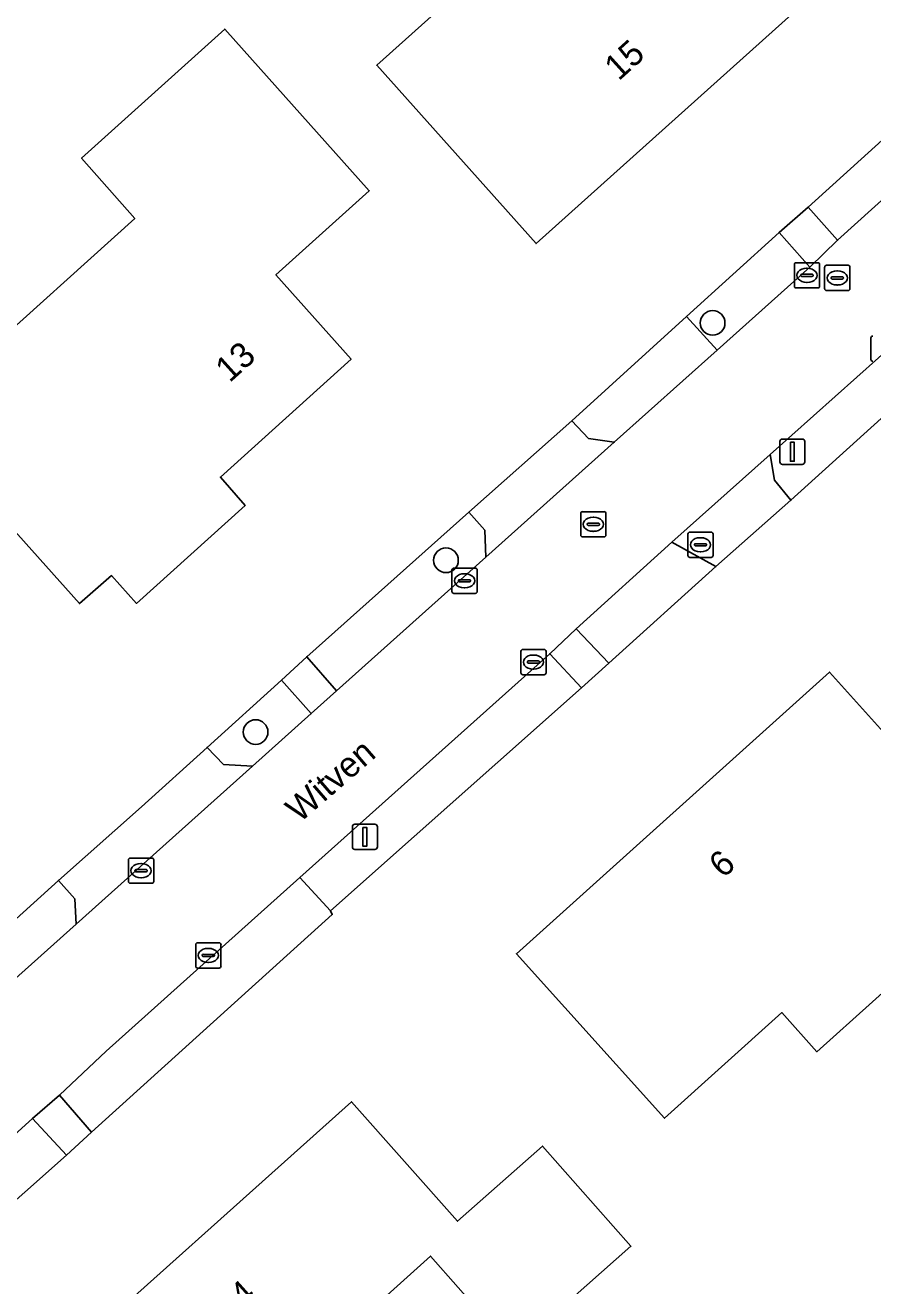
# Model space of a CAD drawing. Extents: x 163266 to 164362, y 381528 to 382286.
# Drawn here: x 163965.76 to 163999.37, y 381804.99 to 381854.98 of the extents above; entities that cross this region are included whole.
import ezdxf

# ---------------------------------------------------------------- set-up
doc = ezdxf.new("R2010")
doc.units = 0
for name, color, linetype in [('IMGEO_Boom', 7, 'Continuous'), ('IMGEO_Brandkraan', 7, 'Continuous'), ('IMGEO_Erf', 7, 'Continuous'), ('IMGEO_Groenvoorziening', 7, 'Continuous'), ('IMGEO_Kolk', 7, 'Continuous'), ('IMGEO_Lichtmast', 7, 'Continuous'), ('IMGEO_Openbare_ruimte_label', 7, 'Continuous'), ('IMGEO_Pand', 7, 'Continuous'), ('IMGEO_Pand_nummerreeks', 7, 'Continuous'), ('IMGEO_Rijbaan_lokaal_open', 7, 'Continuous'), ('IMGEO_Rioolput', 7, 'Continuous'), ('IMGEO_Voetpad_open', 7, 'Continuous')]:
    doc.layers.add(name, color=color, linetype=linetype)

msp = doc.modelspace()

# ---------------------------------------------------------------- linework, layer by layer
at = {"layer": 'IMGEO_Boom'}
for centre in [(163993.023, 381843.179), (163982.446, 381833.766), (163974.895, 381826.953)]:
    msp.add_circle(centre, 0.489, dxfattribs=at)
at = {"layer": 'IMGEO_Brandkraan'}
for p, q in [((163992.116, 381834.88), (163992.968, 381834.88)), ((163992.041, 381833.954), (163992.041, 381834.806)), ((163992.3, 381834.374), (163992.3, 381834.386)), ((163992.343, 381834.423), (163992.741, 381834.423)), ((163992.529, 381834.66), (163992.554, 381834.66)), ((163992.784, 381834.386), (163992.784, 381834.374)), ((163993.042, 381834.806), (163993.042, 381833.954)), ((163992.968, 381833.88), (163992.116, 381833.88)), ((163992.738, 381834.337), (163992.34, 381834.337)), ((163992.552, 381834.1), (163992.527, 381834.1))]:
    msp.add_line(p, q, dxfattribs=at)
for points in [[(163992.116, 381834.88), (163992.968, 381834.88)], [(163992.041, 381833.954), (163992.041, 381834.806)], [(163993.042, 381834.806), (163993.042, 381833.954)], [(163992.968, 381833.88), (163992.116, 381833.88)]]:
    msp.add_lwpolyline(points, dxfattribs=at)
for centre, radius, start, end in [((163992.118, 381834.804), 0.0765, 91.552, 178.448), ((163992.118, 381834.804), 0.0765, 91.552, 178.448), ((163992.966, 381834.804), 0.0765, 1.552, 88.448), ((163992.966, 381834.804), 0.0765, 1.552, 88.448), ((163992.34, 381834.383), 0.0403, 85.8775, 175.7526), ((163992.745, 381834.385), 0.0386, 1.7309, 96.639), ((163992.118, 381833.956), 0.0765, 181.552, 268.448), ((163992.118, 381833.956), 0.0765, 181.552, 268.448), ((163992.337, 381834.373), 0.0366, 178.938, 274.7102), ((163992.741, 381834.38), 0.043, 264.8664, 352.4533), ((163992.966, 381833.956), 0.0765, 271.552, 358.448), ((163992.966, 381833.956), 0.0765, 271.552, 358.448)]:
    msp.add_arc(centre, radius, start, end, dxfattribs=at)
for centre, major_axis, ratio, start_param, end_param in [((163992.528, 381834.38), (-0.387, 0.002), 0.722429, 4.712389, 7.853982), ((163992.553, 381834.38), (-0.39, 0.002), 0.717154, 1.570796, 4.712389)]:
    msp.add_ellipse(centre, major_axis=major_axis, ratio=ratio, start_param=start_param, end_param=end_param, dxfattribs=at)
at = {"layer": 'IMGEO_Erf'}
for points in [[(163995.657, 381846.77), (163996.816, 381847.775), (164001.565, 381852.077), (164004.578, 381854.784), (164009.675, 381859.363), (164011.636, 381861.124), (164016.456, 381865.455), (164020.095, 381868.724), (164021.208, 381869.724), (164024.059, 381872.285)], [(164032.089, 381868.482), (164024.506, 381861.698), (164023.513, 381860.781), (164018.964, 381856.717), (164015.222, 381853.377), (164011.317, 381849.862), (164007.28, 381846.23), (164005.236, 381844.39), (164002.603, 381842.006), (163996.129, 381836.145), (163993.15, 381833.516), (163988.909, 381829.691), (163987.827, 381828.705), (163977.86, 381819.863), (163977.933, 381819.715), (163968.392, 381811.087), (163967.388, 381810.18), (163960.895, 381804.406)], [(163955.996, 381811.057), (163956.643, 381811.645), (163960.884, 381815.499), (163961.881, 381816.378), (163967.071, 381821.071), (163970.365, 381823.985), (163972.972, 381826.342), (163975.916, 381829.005), (163976.921, 381829.939), (163983.346, 381835.671), (163987.433, 381839.293), (163991.99, 381843.436), (163995.657, 381846.77)]]:
    msp.add_lwpolyline(points, dxfattribs=at)
for points in [[(163979.698, 381853.395), (163987.79, 381860.658), (163983.521, 381865.412), (163989.942, 381871.172), (163996.581, 381863.747), (163993.616, 381861.084), (163997.564, 381856.685), (163986.02, 381846.324)], [(163978.685, 381841.735), (163973.502, 381837.066), (163974.475, 381835.938), (163970.167, 381832.056), (163969.178, 381833.159), (163967.907, 381832.045), (163962.781, 381837.769), (163965.247, 381839.977), (163963.785, 381841.63), (163970.103, 381847.319), (163967.992, 381849.706), (163973.672, 381854.829), (163979.403, 381848.418), (163975.699, 381845.08)], [(164010.094, 381820.712), (164006.841, 381817.794), (164002.918, 381822.173), (164000.192, 381819.765), (164001.572, 381818.235), (163997.154, 381814.278), (163995.766, 381815.828), (163991.113, 381811.637), (163985.239, 381818.164), (163997.66, 381829.329), (164001.702, 381824.838), (164004.299, 381827.172)], [(163989.779, 381806.561), (163985.127, 381802.447), (163981.834, 381806.17), (163971.412, 381796.799), (163970.638, 381796.104), (163966.178, 381801.075), (163978.696, 381812.293), (163982.898, 381807.551), (163986.268, 381810.531)]]:
    msp.add_lwpolyline(points, close=True, dxfattribs=at)
at = {"layer": 'IMGEO_Groenvoorziening'}
for points in [[(164002.418, 381850.471), (164002.258, 381851.352), (164001.565, 381852.077), (163996.816, 381847.775), (163997.98, 381846.456)], [(163996.879, 381845.395), (163995.657, 381846.77), (163991.99, 381843.436), (163993.203, 381842.104)], [(164002.603, 381842.006), (164001.317, 381843.33), (163995.302, 381837.956), (163995.47, 381836.936), (163996.129, 381836.145)], [(163984.024, 381833.886), (163983.984, 381834.965), (163983.346, 381835.671), (163976.921, 381829.939), (163978.103, 381828.584)], [(163987.827, 381828.705), (163986.562, 381830.06), (163976.655, 381821.186), (163977.86, 381819.863)], [(163977.1, 381827.686), (163975.916, 381829.005), (163972.972, 381826.342), (163973.626, 381825.666), (163974.775, 381825.604)]]:
    msp.add_lwpolyline(points, close=True, dxfattribs=at)
for points in [[(163967.388, 381810.18), (163966.045, 381811.633), (163959.636, 381805.83)], [(163960.895, 381804.406), (163967.388, 381810.18)]]:
    msp.add_lwpolyline(points, dxfattribs=at)
at = {"layer": 'IMGEO_Kolk'}
for p, q in [((163996.264, 381844.64), (163996.264, 381845.492)), ((163996.339, 381845.566), (163997.191, 381845.566)), ((163997.265, 381845.492), (163997.265, 381844.64)), ((163996.523, 381845.06), (163996.523, 381845.072)), ((163996.961, 381845.023), (163996.563, 381845.023)), ((163996.566, 381845.109), (163996.964, 381845.109)), ((163996.752, 381845.346), (163996.777, 381845.346)), ((163997.007, 381845.072), (163997.007, 381845.06)), ((163997.191, 381844.566), (163996.339, 381844.566)), ((163996.775, 381844.786), (163996.75, 381844.786)), ((163999.3, 381841.73), (163999.3, 381842.582)), ((163982.682, 381832.527), (163982.682, 381833.379)), ((163982.757, 381833.453), (163983.609, 381833.453)), ((163983.683, 381833.379), (163983.683, 381832.527)), ((163982.941, 381832.947), (163982.941, 381832.959)), ((163983.379, 381832.91), (163982.981, 381832.91)), ((163982.984, 381832.996), (163983.382, 381832.996)), ((163983.17, 381833.233), (163983.195, 381833.233)), ((163983.425, 381832.959), (163983.425, 381832.947)), ((163983.609, 381832.453), (163982.757, 381832.453)), ((163983.193, 381832.673), (163983.168, 381832.673)), ((163985.415, 381829.302), (163985.415, 381830.154)), ((163985.49, 381830.228), (163986.342, 381830.228)), ((163985.903, 381830.008), (163985.928, 381830.008)), ((163986.416, 381830.154), (163986.416, 381829.302)), ((163985.674, 381829.722), (163985.674, 381829.734)), ((163986.112, 381829.685), (163985.714, 381829.685)), ((163985.717, 381829.771), (163986.115, 381829.771)), ((163985.926, 381829.448), (163985.901, 381829.448)), ((163986.158, 381829.734), (163986.158, 381829.722)), ((163986.342, 381829.228), (163985.49, 381829.228)), ((163969.852, 381821.031), (163969.852, 381821.883)), ((163969.927, 381821.957), (163970.779, 381821.957)), ((163970.853, 381821.883), (163970.853, 381821.031)), ((163970.111, 381821.451), (163970.111, 381821.463)), ((163970.549, 381821.414), (163970.151, 381821.414)), ((163970.154, 381821.5), (163970.552, 381821.5)), ((163970.34, 381821.737), (163970.365, 381821.737)), ((163970.595, 381821.463), (163970.595, 381821.451)), ((163970.779, 381820.957), (163969.927, 381820.957)), ((163970.363, 381821.177), (163970.338, 381821.177)), ((163972.521, 381817.669), (163972.521, 381818.521)), ((163972.596, 381818.595), (163973.448, 381818.595)), ((163973.522, 381818.521), (163973.522, 381817.669)), ((163972.78, 381818.089), (163972.78, 381818.101)), ((163973.218, 381818.052), (163972.82, 381818.052)), ((163972.823, 381818.138), (163973.221, 381818.138)), ((163973.009, 381818.375), (163973.034, 381818.375)), ((163973.264, 381818.101), (163973.264, 381818.089)), ((163973.448, 381817.595), (163972.596, 381817.595)), ((163973.032, 381817.815), (163973.007, 381817.815))]:
    msp.add_line(p, q, dxfattribs=at)
for points in [[(163996.264, 381844.64), (163996.264, 381845.492)], [(163996.339, 381845.566), (163997.191, 381845.566)], [(163997.265, 381845.492), (163997.265, 381844.64)], [(163997.191, 381844.566), (163996.339, 381844.566)], [(163999.3, 381841.73), (163999.3, 381842.582)], [(163982.682, 381832.527), (163982.682, 381833.379)], [(163982.757, 381833.453), (163983.609, 381833.453)], [(163983.683, 381833.379), (163983.683, 381832.527)], [(163983.609, 381832.453), (163982.757, 381832.453)], [(163985.415, 381829.302), (163985.415, 381830.154)], [(163985.49, 381830.228), (163986.342, 381830.228)], [(163986.416, 381830.154), (163986.416, 381829.302)], [(163986.342, 381829.228), (163985.49, 381829.228)], [(163969.852, 381821.031), (163969.852, 381821.883)], [(163969.927, 381821.957), (163970.779, 381821.957)], [(163970.853, 381821.883), (163970.853, 381821.031)], [(163970.779, 381820.957), (163969.927, 381820.957)], [(163972.521, 381817.669), (163972.521, 381818.521)], [(163972.596, 381818.595), (163973.448, 381818.595)], [(163973.522, 381818.521), (163973.522, 381817.669)], [(163973.448, 381817.595), (163972.596, 381817.595)]]:
    msp.add_lwpolyline(points, dxfattribs=at)
for centre, radius, start, end in [((163996.341, 381845.49), 0.0765, 91.552, 178.448), ((163996.341, 381845.49), 0.0765, 91.552, 178.448), ((163997.189, 381845.49), 0.0765, 1.552, 88.448), ((163997.189, 381845.49), 0.0765, 1.552, 88.448), ((163996.563, 381845.069), 0.0403, 85.8775, 175.7526), ((163996.56, 381845.059), 0.0366, 178.938, 274.7102), ((163996.964, 381845.066), 0.043, 264.8664, 352.4533), ((163996.968, 381845.071), 0.0386, 1.7309, 96.639), ((163996.341, 381844.642), 0.0765, 181.552, 268.448), ((163996.341, 381844.642), 0.0765, 181.552, 268.448), ((163997.189, 381844.642), 0.0765, 271.552, 358.448), ((163997.189, 381844.642), 0.0765, 271.552, 358.448), ((163999.377, 381842.58), 0.0765, 91.552, 178.448), ((163999.377, 381842.58), 0.0765, 91.552, 178.448), ((163999.377, 381841.732), 0.0765, 181.552, 268.448), ((163999.377, 381841.732), 0.0765, 181.552, 268.448), ((163982.759, 381833.377), 0.0765, 91.552, 178.448), ((163982.759, 381833.377), 0.0765, 91.552, 178.448), ((163983.607, 381833.377), 0.0765, 1.552, 88.448), ((163983.607, 381833.377), 0.0765, 1.552, 88.448), ((163982.981, 381832.956), 0.0403, 85.8775, 175.7526), ((163982.978, 381832.946), 0.0366, 178.938, 274.7102), ((163983.382, 381832.953), 0.043, 264.8664, 352.4533), ((163983.386, 381832.958), 0.0386, 1.7309, 96.639), ((163982.759, 381832.529), 0.0765, 181.552, 268.448), ((163982.759, 381832.529), 0.0765, 181.552, 268.448), ((163983.607, 381832.529), 0.0765, 271.552, 358.448), ((163983.607, 381832.529), 0.0765, 271.552, 358.448), ((163985.492, 381830.152), 0.0765, 91.552, 178.448), ((163985.492, 381830.152), 0.0765, 91.552, 178.448), ((163986.34, 381830.152), 0.0765, 1.552, 88.448), ((163986.34, 381830.152), 0.0765, 1.552, 88.448), ((163985.714, 381829.731), 0.0403, 85.8775, 175.7526), ((163985.711, 381829.721), 0.0366, 178.938, 274.7102), ((163986.115, 381829.728), 0.043, 264.8664, 352.4533), ((163986.119, 381829.733), 0.0386, 1.7309, 96.639), ((163985.492, 381829.304), 0.0765, 181.552, 268.448), ((163985.492, 381829.304), 0.0765, 181.552, 268.448), ((163986.34, 381829.304), 0.0765, 271.552, 358.448), ((163986.34, 381829.304), 0.0765, 271.552, 358.448), ((163969.929, 381821.881), 0.0765, 91.552, 178.448), ((163969.929, 381821.881), 0.0765, 91.552, 178.448), ((163970.777, 381821.881), 0.0765, 1.552, 88.448), ((163970.777, 381821.881), 0.0765, 1.552, 88.448), ((163970.151, 381821.46), 0.0403, 85.8775, 175.7526), ((163970.148, 381821.45), 0.0366, 178.938, 274.7102), ((163970.552, 381821.457), 0.043, 264.8664, 352.4533), ((163970.556, 381821.462), 0.0386, 1.7309, 96.639), ((163969.929, 381821.033), 0.0765, 181.552, 268.448), ((163969.929, 381821.033), 0.0765, 181.552, 268.448), ((163970.777, 381821.033), 0.0765, 271.552, 358.448), ((163970.777, 381821.033), 0.0765, 271.552, 358.448), ((163972.598, 381818.519), 0.0765, 91.552, 178.448), ((163972.598, 381818.519), 0.0765, 91.552, 178.448), ((163973.446, 381818.519), 0.0765, 1.552, 88.448), ((163973.446, 381818.519), 0.0765, 1.552, 88.448), ((163972.82, 381818.098), 0.0403, 85.8775, 175.7526), ((163972.817, 381818.088), 0.0366, 178.938, 274.7102), ((163973.221, 381818.095), 0.043, 264.8664, 352.4533), ((163973.225, 381818.1), 0.0386, 1.7309, 96.639), ((163972.598, 381817.671), 0.0765, 181.552, 268.448), ((163972.598, 381817.671), 0.0765, 181.552, 268.448), ((163973.446, 381817.671), 0.0765, 271.552, 358.448), ((163973.446, 381817.671), 0.0765, 271.552, 358.448)]:
    msp.add_arc(centre, radius, start, end, dxfattribs=at)
for centre, major_axis, ratio, start_param, end_param in [((163996.751, 381845.066), (-0.387, 0.002), 0.722429, 4.712389, 7.853982), ((163996.776, 381845.066), (-0.39, 0.002), 0.717154, 1.570796, 4.712389), ((163983.169, 381832.953), (-0.387, 0.002), 0.722429, 4.712389, 7.853982), ((163983.194, 381832.953), (-0.39, 0.002), 0.717154, 1.570796, 4.712389), ((163985.902, 381829.728), (-0.387, 0.002), 0.722429, 4.712389, 7.853982), ((163985.927, 381829.728), (-0.39, 0.002), 0.717154, 1.570796, 4.712389), ((163970.339, 381821.457), (-0.387, 0.002), 0.722429, 4.712389, 7.853982), ((163970.364, 381821.457), (-0.39, 0.002), 0.717154, 1.570796, 4.712389), ((163973.008, 381818.095), (-0.387, 0.002), 0.722429, 4.712389, 7.853982), ((163973.033, 381818.095), (-0.39, 0.002), 0.717154, 1.570796, 4.712389)]:
    msp.add_ellipse(centre, major_axis=major_axis, ratio=ratio, start_param=start_param, end_param=end_param, dxfattribs=at)
at = {"layer": 'IMGEO_Lichtmast'}
for p, q in [((163995.688, 381837.67), (163995.688, 381838.47)), ((163995.688, 381838.47), (163995.688, 381837.67)), ((163995.788, 381838.57), (163996.578, 381838.57)), ((163996.578, 381838.57), (163995.788, 381838.57)), ((163996.678, 381838.47), (163996.678, 381837.67)), ((163996.678, 381837.67), (163996.678, 381838.47)), ((163996.578, 381837.57), (163995.788, 381837.57)), ((163995.788, 381837.57), (163996.578, 381837.57)), ((163978.734, 381822.398), (163978.734, 381823.198)), ((163978.734, 381823.198), (163978.734, 381822.398)), ((163978.834, 381823.298), (163979.624, 381823.298)), ((163979.624, 381823.298), (163978.834, 381823.298)), ((163979.724, 381823.198), (163979.724, 381822.398)), ((163979.724, 381822.398), (163979.724, 381823.198)), ((163979.624, 381822.298), (163978.834, 381822.298)), ((163978.834, 381822.298), (163979.624, 381822.298))]:
    msp.add_line(p, q, dxfattribs=at)
for points in [[(163996.108, 381838.445), (163996.258, 381838.445), (163996.258, 381837.695), (163996.108, 381837.695), (163996.108, 381838.445)], [(163979.154, 381823.173), (163979.304, 381823.173), (163979.304, 381822.423), (163979.154, 381822.423), (163979.154, 381823.173)]]:
    msp.add_lwpolyline(points, dxfattribs=at)
for centre, start, end in [((163995.788, 381838.47), 90, 180), ((163995.788, 381838.47), 90, 180), ((163996.578, 381838.47), 0, 90), ((163996.578, 381838.47), 360, 90), ((163995.788, 381837.67), 180, 270), ((163995.788, 381837.67), 180, 270), ((163996.578, 381837.67), 270, 0), ((163996.578, 381837.67), 270, 0), ((163978.834, 381823.198), 90, 180), ((163978.834, 381823.198), 90, 180), ((163979.624, 381823.198), 0, 90), ((163979.624, 381823.198), 360, 90), ((163978.834, 381822.398), 180, 270), ((163978.834, 381822.398), 180, 270), ((163979.624, 381822.398), 270, 0), ((163979.624, 381822.398), 270, 0)]:
    msp.add_arc(centre, 0.1, start, end, dxfattribs=at)
at = {"layer": 'IMGEO_Pand'}
for points in [[(163986.02, 381846.324), (163997.564, 381856.685), (163993.616, 381861.084), (163996.581, 381863.747), (163989.942, 381871.172), (163983.521, 381865.412), (163987.79, 381860.658), (163979.698, 381853.395)], [(163973.672, 381854.829), (163967.992, 381849.706), (163970.103, 381847.319), (163963.785, 381841.63), (163965.247, 381839.977), (163962.781, 381837.769), (163967.907, 381832.045), (163969.178, 381833.159), (163970.167, 381832.056), (163974.475, 381835.938), (163973.502, 381837.066), (163978.685, 381841.735), (163975.699, 381845.08), (163979.403, 381848.418)], [(163991.113, 381811.637), (163995.766, 381815.828), (163997.154, 381814.278), (164001.572, 381818.235), (164000.192, 381819.765), (164002.918, 381822.173), (164006.841, 381817.794), (164010.094, 381820.712), (164004.299, 381827.172), (164001.702, 381824.838), (163997.66, 381829.329), (163985.239, 381818.164)], [(163971.412, 381796.799), (163981.834, 381806.17), (163985.127, 381802.447), (163989.779, 381806.561), (163986.268, 381810.531), (163982.898, 381807.551), (163978.696, 381812.293), (163966.178, 381801.075), (163970.638, 381796.104)]]:
    msp.add_lwpolyline(points, close=True, dxfattribs=at)
at = {"layer": 'IMGEO_Rijbaan_lokaal_open'}
for points in [[(164025.25, 381871.061), (164022.399, 381868.488), (164021.224, 381867.427), (164017.67, 381864.218), (164012.841, 381859.859), (164010.847, 381858.058), (164006.252, 381853.91), (164002.418, 381850.471), (163997.98, 381846.456), (163996.879, 381845.395), (163993.203, 381842.104), (163989.118, 381838.447), (163984.024, 381833.886), (163978.103, 381828.584), (163977.1, 381827.686), (163974.775, 381825.604), (163971.984, 381823.105), (163967.775, 381819.337), (163963.088, 381815.14), (163962.055, 381814.215), (163958.417, 381810.957), (163956.533, 381809.27)], [(163966.045, 381811.633), (163967.113, 381812.548), (163968.97, 381814.303), (163976.655, 381821.186), (163986.562, 381830.06), (163987.615, 381831.052), (163991.405, 381834.479), (163995.302, 381837.956), (164001.317, 381843.33), (164005.596, 381847.153), (164010.686, 381851.711), (164013.509, 381854.239), (164018.289, 381858.52), (164022.308, 381862.12), (164023.318, 381863.024), (164030.291, 381869.269)], [(163959.636, 381805.83), (163966.045, 381811.633)]]:
    msp.add_lwpolyline(points, dxfattribs=at)
at = {"layer": 'IMGEO_Rioolput'}
for p, q in [((163997.466, 381844.536), (163997.466, 381845.388)), ((163997.541, 381845.462), (163998.393, 381845.462)), ((163998.467, 381845.388), (163998.467, 381844.536)), ((163997.725, 381844.956), (163997.725, 381844.968)), ((163998.163, 381844.919), (163997.765, 381844.919)), ((163997.768, 381845.005), (163998.166, 381845.005)), ((163997.954, 381845.242), (163997.979, 381845.242)), ((163998.209, 381844.968), (163998.209, 381844.956)), ((163998.393, 381844.462), (163997.541, 381844.462)), ((163997.977, 381844.682), (163997.952, 381844.682)), ((163987.791, 381834.767), (163987.791, 381835.619)), ((163987.866, 381835.693), (163988.718, 381835.693)), ((163988.279, 381835.473), (163988.304, 381835.473)), ((163988.792, 381835.619), (163988.792, 381834.767)), ((163988.05, 381835.187), (163988.05, 381835.199)), ((163988.488, 381835.15), (163988.09, 381835.15)), ((163988.093, 381835.236), (163988.491, 381835.236)), ((163988.302, 381834.913), (163988.277, 381834.913)), ((163988.534, 381835.199), (163988.534, 381835.187)), ((163988.718, 381834.693), (163987.866, 381834.693))]:
    msp.add_line(p, q, dxfattribs=at)
for points in [[(163997.466, 381844.536), (163997.466, 381845.388)], [(163997.541, 381845.462), (163998.393, 381845.462)], [(163998.467, 381845.388), (163998.467, 381844.536)], [(163998.393, 381844.462), (163997.541, 381844.462)], [(163987.791, 381834.767), (163987.791, 381835.619)], [(163987.866, 381835.693), (163988.718, 381835.693)], [(163988.792, 381835.619), (163988.792, 381834.767)], [(163988.718, 381834.693), (163987.866, 381834.693)]]:
    msp.add_lwpolyline(points, dxfattribs=at)
for centre, radius, start, end in [((163997.543, 381845.386), 0.0765, 91.552, 178.448), ((163997.543, 381845.386), 0.0765, 91.552, 178.448), ((163998.391, 381845.386), 0.0765, 1.552, 88.448), ((163998.391, 381845.386), 0.0765, 1.552, 88.448), ((163997.765, 381844.965), 0.0403, 85.8775, 175.7526), ((163997.762, 381844.955), 0.0366, 178.938, 274.7102), ((163998.166, 381844.962), 0.043, 264.8664, 352.4533), ((163998.17, 381844.967), 0.0386, 1.7309, 96.639), ((163997.543, 381844.538), 0.0765, 181.552, 268.448), ((163997.543, 381844.538), 0.0765, 181.552, 268.448), ((163998.391, 381844.538), 0.0765, 271.552, 358.448), ((163998.391, 381844.538), 0.0765, 271.552, 358.448), ((163987.868, 381835.617), 0.0765, 91.552, 178.448), ((163987.868, 381835.617), 0.0765, 91.552, 178.448), ((163988.716, 381835.617), 0.0765, 1.552, 88.448), ((163988.716, 381835.617), 0.0765, 1.552, 88.448), ((163988.09, 381835.196), 0.0403, 85.8775, 175.7526), ((163988.087, 381835.186), 0.0366, 178.938, 274.7102), ((163988.491, 381835.193), 0.043, 264.8664, 352.4533), ((163988.495, 381835.198), 0.0386, 1.7309, 96.639), ((163987.868, 381834.769), 0.0765, 181.552, 268.448), ((163987.868, 381834.769), 0.0765, 181.552, 268.448), ((163988.716, 381834.769), 0.0765, 271.552, 358.448), ((163988.716, 381834.769), 0.0765, 271.552, 358.448)]:
    msp.add_arc(centre, radius, start, end, dxfattribs=at)
for centre, major_axis, ratio, start_param, end_param in [((163997.953, 381844.962), (-0.387, 0.002), 0.722429, 4.712389, 7.853982), ((163997.978, 381844.962), (-0.39, 0.002), 0.717154, 1.570796, 4.712389), ((163988.278, 381835.193), (-0.387, 0.002), 0.722429, 4.712389, 7.853982), ((163988.303, 381835.193), (-0.39, 0.002), 0.717154, 1.570796, 4.712389)]:
    msp.add_ellipse(centre, major_axis=major_axis, ratio=ratio, start_param=start_param, end_param=end_param, dxfattribs=at)
at = {"layer": 'IMGEO_Voetpad_open'}
for points in [[(163996.879, 381845.395), (163997.98, 381846.456), (163996.816, 381847.775), (163995.657, 381846.77)], [(163993.203, 381842.104), (163991.99, 381843.436), (163987.433, 381839.293), (163988.099, 381838.592), (163989.118, 381838.447)], [(163987.433, 381839.293), (163983.346, 381835.671), (163983.984, 381834.965), (163984.024, 381833.886), (163989.118, 381838.447), (163988.099, 381838.592)], [(163995.302, 381837.956), (163991.405, 381834.479), (163993.15, 381833.516), (163996.129, 381836.145), (163995.47, 381836.936)], [(163993.15, 381833.516), (163991.405, 381834.479), (163987.615, 381831.052), (163988.909, 381829.691)], [(163987.827, 381828.705), (163988.909, 381829.691), (163987.615, 381831.052), (163986.562, 381830.06)], [(163978.103, 381828.584), (163976.921, 381829.939), (163975.916, 381829.005), (163977.1, 381827.686)], [(163974.775, 381825.604), (163973.626, 381825.666), (163972.972, 381826.342), (163970.365, 381823.985), (163967.071, 381821.071), (163967.719, 381820.337), (163967.775, 381819.337), (163971.984, 381823.105)], [(163967.775, 381819.337), (163967.719, 381820.337), (163967.071, 381821.071), (163961.881, 381816.378), (163963.088, 381815.14)], [(163977.933, 381819.715), (163977.86, 381819.863), (163976.655, 381821.186), (163968.97, 381814.303), (163967.113, 381812.548), (163968.392, 381811.087)], [(163968.392, 381811.087), (163967.113, 381812.548), (163966.045, 381811.633), (163967.388, 381810.18)]]:
    msp.add_lwpolyline(points, close=True, dxfattribs=at)

# ---------------------------------------------------------------- texts
at = {"layer": 'IMGEO_Openbare_ruimte_label'}
msp.add_text('Witven', height=1, rotation=40.8624, dxfattribs=at).set_placement((163976.638, 381823.325))
at = {"layer": 'IMGEO_Pand_nummerreeks'}
for s, rotation, p in [('15', 42.1527, (163989.297, 381852.751)), ('13', 42.0176, (163973.863, 381840.783)), ('6', 41.9537, (163993.44, 381821.126)), ('4', 41.8673, (163974.424, 381804.06))]:
    msp.add_text(s, height=1, rotation=rotation, dxfattribs=at).set_placement(p)

doc.saveas('drawing.dxf')
